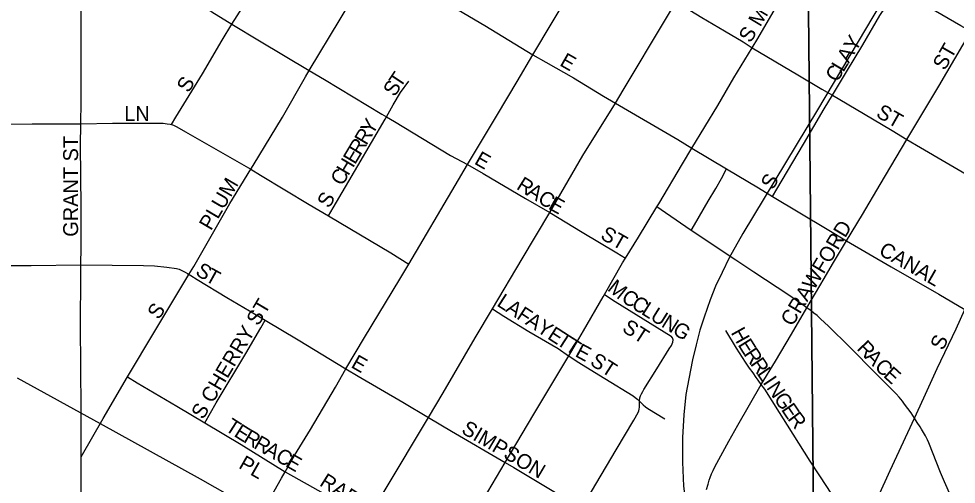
# Model space of a CAD drawing. Extents: x 0 to 680, y 0 to 440.
# Drawn here: x 480.88 to 491.37, y 323.45 to 328.65 of the extents above; entities that cross this region are included whole.
import ezdxf

# ---------------------------------------------------------------- set-up
doc = ezdxf.new("R2010")
doc.units = 0
for name, color, linetype in [('GM_X_City_Street', 7, 'Continuous'), ('GM_X_City_Street_Text', 7, 'Continuous'), ('GM_X_Rail_Line', 7, 'Continuous'), ('GM_X_Section', 7, 'Continuous'), ('GM_X_State_Route', 7, 'Continuous')]:
    doc.layers.add(name, color=color, linetype=linetype)

msp = doc.modelspace()

# ---------------------------------------------------------------- linework, layer by layer
at = {"layer": 'GM_X_City_Street'}
for points in [[(483.267, 328.594), (483.503, 328.97), (483.92, 329.689), (484.007, 329.831)], [(489.088, 328.328), (489.15, 328.435), (489.454, 328.957), (489.802, 329.529)], [(484.133, 328.076), (484.478, 328.651), (484.875, 329.315)], [(481.576, 327.48), (481.576, 327.488), (481.579, 327.718), (481.582, 328.189), (481.582, 328.622), (481.584, 329.155)], [(482.422, 329.09), (482.44, 329.08), (483.043, 328.731), (483.267, 328.594)], [(489.987, 327.798), (490.143, 328.062), (490.326, 328.364), (490.516, 328.69), (490.579, 328.786), (490.632, 328.872), (490.708, 328.995)], [(487.557, 327.711), (487.646, 327.854), (488.119, 328.645), (488.238, 328.844)], [(488.238, 328.844), (488.524, 328.67), (488.779, 328.521), (488.987, 328.395), (489.088, 328.328)], [(485.736, 328.79), (486.098, 328.578), (486.634, 328.25)], [(482.59, 327.47), (482.641, 327.553), (482.937, 328.038), (483.156, 328.416), (483.267, 328.594)], [(483.267, 328.594), (483.574, 328.406), (484.133, 328.076)], [(490.82, 327.305), (491.176, 327.902), (491.533, 328.512)], [(488.414, 327.207), (488.703, 327.683), (488.883, 327.992), (489.088, 328.328)], [(489.088, 328.328), (489.597, 328.028), (489.869, 327.865), (489.987, 327.798)], [(486.634, 328.25), (486.779, 328.168), (487.087, 327.992), (487.425, 327.789), (487.557, 327.711)], [(483.478, 326.97), (483.504, 327.014), (483.832, 327.552), (484.089, 328.003), (484.133, 328.076)], [(484.133, 328.076), (484.304, 327.975), (484.946, 327.588), (484.997, 327.558)], [(484.997, 327.558), (485.072, 327.692), (485.155, 327.831), (485.246, 327.956)], [(489.317, 326.666), (489.364, 326.749), (489.662, 327.251), (489.895, 327.646), (489.987, 327.798)], [(489.987, 327.798), (490.332, 327.595), (490.653, 327.405), (490.82, 327.305)], [(486.823, 326.487), (487.194, 327.125), (487.557, 327.711)], [(487.557, 327.711), (488.257, 327.303), (488.414, 327.207)], [(480.411, 327.475), (480.505, 327.475), (481.032, 327.477), (481.498, 327.479), (481.576, 327.48)], [(481.578, 325.899), (481.579, 326.097), (481.582, 326.554), (481.573, 327.236), (481.576, 327.48)], [(481.576, 327.48), (481.929, 327.487), (482.498, 327.485), (482.542, 327.48), (482.577, 327.474), (482.59, 327.47)], [(484.349, 326.449), (484.401, 326.538), (484.676, 327.01), (484.981, 327.53), (484.997, 327.558)], [(484.997, 327.558), (485.087, 327.505), (485.712, 327.126), (485.904, 327.024)], [(482.59, 327.47), (482.612, 327.463), (482.65, 327.447), (482.746, 327.391), (483.478, 326.97)], [(490.145, 326.168), (490.322, 326.463), (490.521, 326.8), (490.82, 327.305)], [(490.82, 327.305), (490.972, 327.213), (491.59, 326.852), (491.925, 326.653), (492.022, 326.597)], [(488.022, 326.55), (488.042, 326.584), (488.31, 327.031), (488.414, 327.207)], [(488.414, 327.207), (488.802, 326.974)], [(482.786, 325.793), (482.84, 325.883), (483.244, 326.586), (483.478, 326.97)], [(483.478, 326.97), (483.588, 326.904), (484.133, 326.577), (484.349, 326.449)], [(485.904, 327.024), (486.078, 326.923), (486.55, 326.644), (486.823, 326.487)], [(488.407, 326.286), (488.443, 326.347), (488.595, 326.614), (488.68, 326.754), (488.744, 326.868), (488.802, 326.974)], [(488.802, 326.974), (489.158, 326.761), (489.317, 326.666)], [(489.317, 326.666), (489.927, 326.3), (490.145, 326.168)], [(487.671, 325.976), (487.817, 326.21), (488.022, 326.55)], [(488.407, 326.286), (488.119, 326.483), (488.022, 326.55)], [(484.349, 326.449), (485.045, 326.034), (485.246, 325.91)], [(486.181, 325.407), (486.514, 325.969), (486.823, 326.487)], [(486.823, 326.487), (487.187, 326.267), (487.574, 326.034), (487.671, 325.976)], [(489.701, 325.42), (489.669, 325.443), (489.497, 325.56), (489.105, 325.818), (488.905, 325.953), (488.407, 326.286)], [(489.701, 325.42), (489.894, 325.747), (489.988, 325.907), (490.145, 326.168)], [(490.145, 326.168), (490.642, 325.88), (491.177, 325.573), (491.468, 325.402)], [(487.434, 325.567), (487.638, 325.922), (487.671, 325.976)], [(480.436, 325.893), (480.602, 325.893), (481.019, 325.893), (481.578, 325.899)], [(481.58, 323.751), (481.579, 324.285), (481.573, 325.225), (481.577, 325.776), (481.578, 325.899)], [(481.578, 325.899), (482.276, 325.892), (482.399, 325.888), (482.54, 325.876), (482.647, 325.859), (482.675, 325.852), (482.698, 325.843), (482.721, 325.831), (482.745, 325.818), (482.769, 325.803), (482.786, 325.793)], [(482.099, 324.646), (482.405, 325.159), (482.786, 325.793)], [(482.786, 325.793), (482.79, 325.791), (482.807, 325.781), (482.878, 325.736), (483.211, 325.537), (483.463, 325.386), (483.64, 325.28)], [(487.036, 324.881), (487.07, 324.937), (487.202, 325.164), (487.42, 325.543), (487.434, 325.567)], [(487.434, 325.567), (487.554, 325.492), (488.181, 325.104)], [(485.467, 324.192), (485.63, 324.47), (485.988, 325.083), (486.181, 325.407)], [(486.181, 325.407), (486.31, 325.327), (486.59, 325.153), (486.918, 324.964), (487.032, 324.883), (487.036, 324.881)], [(489.189, 324.563), (489.349, 324.823), (489.527, 325.125), (489.701, 325.42)], [(490.905, 324.183), (490.865, 324.244), (490.793, 324.341), (490.769, 324.374), (490.731, 324.419), (490.699, 324.457), (490.562, 324.597), (490.469, 324.689), (490.176, 324.985), (489.941, 325.213), (489.853, 325.296), (489.815, 325.332), (489.778, 325.361), (489.748, 325.386), (489.701, 325.42)], [(490.905, 324.183), (491.009, 324.412), (491.159, 324.739), (491.369, 325.184), (491.468, 325.402)], [(482.964, 324.134), (483.092, 324.356), (483.424, 324.91), (483.59, 325.194), (483.64, 325.28)], [(483.64, 325.28), (484.009, 325.06), (484.541, 324.738)], [(487.826, 324.375), (487.831, 324.411), (487.839, 324.433), (487.85, 324.457), (487.865, 324.485), (487.877, 324.505), (488.02, 324.737), (488.16, 324.959), (488.185, 324.998), (488.201, 325.035), (488.203, 325.062), (488.197, 325.083), (488.181, 325.104)], [(489.189, 324.563), (489.156, 324.609), (489.133, 324.641), (489.098, 324.691), (489.059, 324.746), (489.013, 324.812), (488.912, 324.968), (488.794, 325.165)], [(486.324, 323.688), (486.326, 323.69), (486.644, 324.231), (487.036, 324.881)], [(487.036, 324.881), (487.13, 324.818), (487.441, 324.627), (487.755, 324.433), (487.78, 324.416), (487.807, 324.393), (487.826, 324.375)], [(481.58, 323.751), (481.825, 324.18), (482.099, 324.646)], [(482.099, 324.646), (482.207, 324.582), (482.651, 324.319), (482.964, 324.134)], [(484.541, 324.738), (484.68, 324.656), (485.178, 324.363), (485.467, 324.192)], [(488.576, 323.388), (488.594, 323.447), (488.608, 323.492), (488.619, 323.522), (488.633, 323.563), (488.651, 323.6), (488.669, 323.641), (488.825, 323.929), (488.929, 324.107), (489.188, 324.562), (489.189, 324.563)], [(490.287, 322.848), (490.237, 322.925), (490.171, 323.028), (490.024, 323.264), (489.931, 323.409), (489.735, 323.702), (489.484, 324.108), (489.393, 324.249), (489.228, 324.508), (489.189, 324.563)], [(487.179, 323.18), (487.292, 323.364), (487.567, 323.832), (487.764, 324.162), (487.814, 324.249), (487.821, 324.267), (487.824, 324.287), (487.826, 324.309), (487.826, 324.375)], [(487.826, 324.375), (487.87, 324.333), (487.895, 324.311), (487.922, 324.293), (488.109, 324.178)], [(482.964, 324.134), (483.372, 323.892), (483.864, 323.586)], [(484.783, 323.051), (484.982, 323.382), (485.467, 324.192)], [(485.467, 324.192), (485.723, 324.041), (486.324, 323.688)], [(490.287, 322.848), (490.498, 323.306), (490.633, 323.599), (490.905, 324.183)], [(491.433, 323.041), (491.366, 323.184), (491.238, 323.474), (491.196, 323.575), (491.065, 323.909), (491.048, 323.942), (491.027, 323.986), (491.004, 324.024), (490.983, 324.06), (490.966, 324.088), (490.935, 324.135), (490.905, 324.183)], [(481.592, 321.486), (481.58, 321.551), (481.578, 321.604), (481.571, 322.181), (481.573, 322.509), (481.582, 323.325), (481.58, 323.751)], [(485.643, 322.545), (485.655, 322.564), (485.776, 322.769), (486.033, 323.198), (486.324, 323.688)], [(486.324, 323.688), (486.421, 323.631), (487.131, 323.208), (487.179, 323.18)], [(483.864, 323.586), (484.321, 323.328), (484.783, 323.051)]]:
    msp.add_lwpolyline(points, dxfattribs=at)
at = {"layer": 'GM_X_Rail_Line'}
for points in [[(492.717, 332.516), (490.623, 328.994), (489.818, 327.634), (488.984, 326.25), (488.832, 325.981), (488.751, 325.816), (488.679, 325.663), (488.619, 325.509), (488.55, 325.316), (488.504, 325.171), (488.461, 325.005), (488.422, 324.838), (488.379, 324.626), (488.346, 324.449), (488.323, 324.222), (488.309, 323.969), (488.308, 323.694), (488.321, 323.425), (488.351, 323.194), (488.397, 322.914), (488.532, 322.319), (488.76, 321.376), (488.94, 320.609)], [(483.573, 323.131), (482.916, 323.504), (481.797, 324.12), (480.867, 324.632)]]:
    msp.add_lwpolyline(points, dxfattribs=at)
at = {"layer": 'GM_X_Section'}
msp.add_lwpolyline([(489.695, 330.98), (489.874, 313.088), (471.837, 312.991), (471.834, 331.06)], close=True, dxfattribs=at)
msp.add_lwpolyline([(489.874, 313.088), (489.695, 330.98), (491.217, 330.951), (492.745, 330.582)], dxfattribs=at)
at = {"layer": 'GM_X_State_Route'}
for points in [[(486.238, 327.584), (486.457, 327.952), (486.634, 328.25), (486.849, 328.612), (487.31, 329.385), (487.556, 329.811), (487.727, 330.102)], [(491.533, 328.512), (491.423, 328.576), (491.138, 328.74), (490.708, 328.995), (490.678, 329.012)], [(482.904, 321.948), (482.989, 322.094), (483.071, 322.235), (483.235, 322.517), (483.374, 322.745), (483.483, 322.924), (483.638, 323.189), (483.822, 323.513), (483.864, 323.586), (483.969, 323.768), (484.147, 324.057), (484.425, 324.53), (484.541, 324.738), (484.751, 325.087), (485.147, 325.741), (485.246, 325.91), (485.764, 326.787), (485.904, 327.024), (486.026, 327.228), (486.238, 327.584)]]:
    msp.add_lwpolyline(points, dxfattribs=at)

# ---------------------------------------------------------------- texts
at = {"layer": 'GM_X_City_Street_Text'}
for s, height, rotation, p in [('S MULBERRY ST', 0.16689, 58.9466, (489.069, 328.375)), ('Y', 0.167, 58.4741, (490.243, 328.275)), ('ST', 0.1669, 60.2568, (491.243, 328.067)), ('E', 0.167, 330.245, (486.924, 328.137)), ('A', 0.167, 58.9984, (490.168, 328.149)), ('C', 0.167, 58.9779, (490.039, 327.935)), ('L', 0.167, 58.9706, (490.107, 328.048)), ('S', 0.167, 60.245, (482.784, 327.817)), ('T', 0.167, 56.5752, (485.151, 327.872)), ('S', 0.167, 58.0757, (485.089, 327.773)), ('ST', 0.1669, 330.2568, (490.463, 327.564)), ('LN', 0.1669, 0, (482.062, 327.51)), ('Y', 0.167, 59.3848, (484.839, 327.344)), ('R', 0.167, 59.4027, (484.771, 327.23)), ('GRANT ST', 0.1669, 90, (481.546, 326.215)), ('R', 0.167, 59.4088, (484.704, 327.116)), ('E', 0.167, 59.4014, (484.644, 327.015)), ('E', 0.167, 330.245, (485.969, 327.036)), ('H', 0.167, 59.3848, (484.569, 326.889)), ('C', 0.167, 59.4027, (484.502, 326.775)), ('PLUM', 0.1669, 59.5314, (483.033, 326.275)), ('R', 0.167, 327.8659, (486.44, 326.756)), ('S', 0.167, 60.245, (489.319, 326.73)), ('A', 0.167, 327.8556, (486.552, 326.686)), ('S', 0.167, 60.2686, (484.355, 326.525)), ('C', 0.167, 327.9465, (486.677, 326.607)), ('E', 0.167, 331.0053, (486.797, 326.532)), ('ST', 0.1669, 330.2568, (487.379, 326.199)), ('CRAWFORD', 0.1669, 59.2799, (489.539, 325.203)), ('CANAL', 0.1669, 330.2568, (490.493, 326.022)), ('S', 0.167, 327.227, (482.847, 325.798)), ('T', 0.167, 330.9844, (482.956, 325.728)), ('M', 0.167, 320.9874, (487.459, 325.621)), ('C', 0.167, 327.2451, (487.612, 325.499)), ('S CHERRY ST', 0.16689, 59.4733, (482.945, 324.161)), ('L', 0.167, 327.0678, (486.221, 325.449)), ('A', 0.167, 327.0678, (486.319, 325.385)), ('C', 0.167, 327.8937, (487.725, 325.426)), ('L', 0.167, 327.8788, (487.837, 325.356)), ('S', 0.167, 56.3267, (482.447, 325.278)), ('F', 0.167, 327.0678, (486.442, 325.305)), ('U', 0.167, 327.9093, (487.937, 325.293)), ('A', 0.167, 327.0678, (486.541, 325.241)), ('Y', 0.167, 327.0678, (486.664, 325.161)), ('ST', 0.1669, 327.2679, (487.622, 325.163)), ('N', 0.167, 327.9043, (488.061, 325.215)), ('E', 0.167, 327.0678, (486.787, 325.081)), ('G', 0.167, 327.8741, (488.185, 325.137)), ('H', 0.167, 299.0971, (488.845, 325.143)), ('T', 0.167, 327.0678, (486.886, 325.017)), ('T', 0.167, 327.0678, (486.985, 324.954)), ('E', 0.167, 302.1636, (488.922, 325.007)), ('S', 0.167, 66.8127, (491.227, 324.935)), ('E', 0.167, 331.7446, (487.096, 324.882)), ('R', 0.167, 303.9141, (488.987, 324.902)), ('R', 0.167, 313.334, (490.25, 324.959)), ('E', 0.167, 330.245, (484.589, 324.759)), ('ST', 0.1669, 327.2679, (487.263, 324.788)), ('R', 0.167, 304.0489, (489.061, 324.792)), ('A', 0.167, 313.2999, (490.341, 324.863)), ('L', 0.167, 304.0386, (489.135, 324.683)), ('C', 0.167, 315.828, (490.447, 324.75)), ('E', 0.167, 317.6361, (490.546, 324.654)), ('I', 0.167, 304.0561, (489.201, 324.585)), ('N', 0.167, 304.0548, (489.242, 324.525)), ('G', 0.167, 304.0538, (489.324, 324.403)), ('E', 0.167, 304.0386, (489.407, 324.281)), ('R', 0.167, 306.9898, (489.478, 324.176)), ('T', 0.167, 327.3025, (483.18, 324.054)), ('E', 0.167, 327.7716, (483.28, 323.989)), ('SIMPSON', 0.1669, 329.4552, (485.823, 324.025)), ('R', 0.167, 329.5271, (483.385, 323.924)), ('R', 0.167, 330.0971, (483.5, 323.856)), ('A', 0.167, 330.0963, (483.615, 323.79)), ('C', 0.167, 330.0971, (483.742, 323.717)), ('PL', 0.1669, 330.2568, (483.332, 323.632)), ('E', 0.167, 330.1027, (483.856, 323.651)), ('RAPER', 0.1669, 327.7209, (484.237, 323.437))]:
    msp.add_text(s, height=height, rotation=rotation, dxfattribs=at).set_placement(p)

doc.saveas('drawing.dxf')
